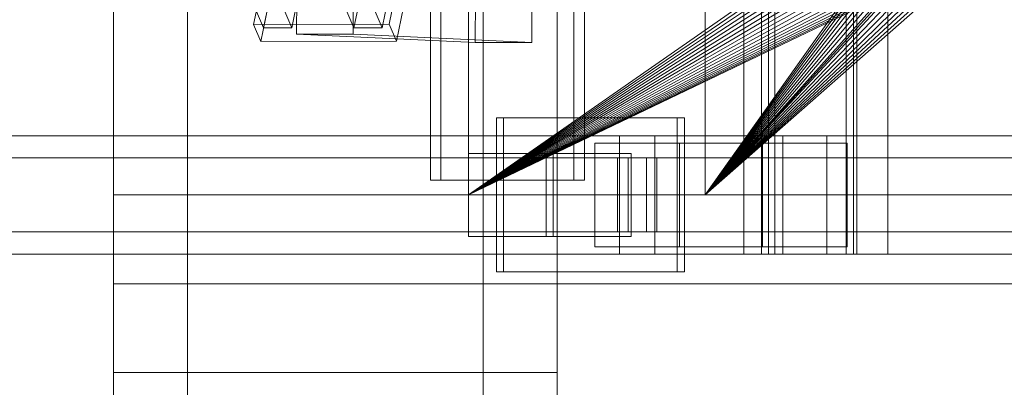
# Model space of a CAD drawing. Header units: millimetres. Extents: x -4738 to 65662, y -68080 to 6847.
# Tile 621 of 656: x 23718 to 24051, y -18495 to -18371. Entities that reach past the tile are written whole.
import ezdxf

# ---------------------------------------------------------------- set-up
doc = ezdxf.new("R2010")
doc.units = ezdxf.units.MM
for name, color, linetype, lineweight in [('COTAS_O', 1, 'Continuous', 0), ('superior_briquetadora', 7, 'Continuous', 0), ('superior_C02', 7, 'Continuous', 0)]:
    doc.layers.add(name, color=color, linetype=linetype, lineweight=lineweight)
doc.dimstyles.new('R19_100', dxfattribs={"dimtxt": 250, "dimasz": 150, "dimexe": 150, "dimexo": 80, "dimgap": 100, "dimtad": 1, "dimtih": 1, "dimtoh": 1, "dimdsep": 46, "dimcen": 0.09, "dimadec": 0, "dimazin": 0, "dimtfac": 1, "dimtdec": 4, "dimtofl": 0, "dimtmove": 0, "dimatfit": 3, "dimfxl": 1, "dimtolj": 1, "dimtzin": 0, "dimarcsym": 0})

# ---------------------------------------------------------------- blocks, each defined once
blk = doc.blocks.new('DIM_R30_41')
at = {"layer": 'COTAS_O'}
for p, q in [((23050.07, -17510), (23005.07, -17660)), ((23750.07, -17510), (23050.07, -17510)), ((23050.07, -19480), (23050.07, -17510)), ((23050.07, -17510), (23095.07, -17660)), ((23050.07, -19480), (23005.07, -19330)), ((23050.07, -19480), (23095.07, -19330)), ((23750.07, -19480), (23050.07, -19480))]:
    blk.add_line(p, q, dxfattribs=at)
blk.add_text('1970 O', height=250, rotation=90, dxfattribs=at).set_placement((22950.07, -18495))

msp = doc.modelspace()

# ---------------------------------------------------------------- linework, layer by layer
at = {"layer": 'superior_briquetadora'}
for p, q in [((23750.067, -18490), (23750.067, -17510)), ((23750.067, -19330), (23750.067, -17660)), ((23775.067, -18720.639), (23775.067, -17660)), ((23775.067, -18674.804), (23775.067, -17660)), ((23875.067, -18720.639), (23875.067, -17660)), ((23875.067, -18674.804), (23875.067, -17660)), ((23900.067, -19330), (23900.067, -17660)), ((23900.067, -18490), (23900.067, -17660)), ((23750.067, -18430), (23750.067, -18210)), ((23870.067, -18430), (23870.067, -18210)), ((23900.067, -18430), (23900.067, -18210)), ((23950.067, -18430), (23950.067, -18210)), ((23950.067, -18430), (24150.067, -18210)), ((23870.067, -18223.45), (23870.067, -18430)), ((23750.067, -18430), (23750.067, -18320)), ((24028.067, -18320), (23870.067, -18430)), ((23950.067, -18430), (24028.067, -18320)), ((24028.173, -18322.156), (23870.067, -18430)), ((24028.49, -18324.292), (23870.067, -18430)), ((23950.067, -18430), (24028.173, -18322.156)), ((23950.067, -18430), (24028.49, -18324.292)), ((24029.015, -18326.386), (23870.067, -18430)), ((23950.067, -18430), (24029.015, -18326.386)), ((24029.742, -18328.419), (23870.067, -18430)), ((24030.665, -18330.371), (23870.067, -18430)), ((23950.067, -18430), (24029.742, -18328.419)), ((23950.067, -18430), (24030.665, -18330.371)), ((24031.775, -18332.223), (23870.067, -18430)), ((24033.061, -18333.957), (23870.067, -18430)), ((23950.067, -18430), (24031.775, -18332.223)), ((23950.067, -18430), (24033.061, -18333.957)), ((24034.511, -18335.556), (23870.067, -18430)), ((24036.111, -18337.006), (23870.067, -18430)), ((23950.067, -18430), (24034.511, -18335.556)), ((24036.111, -18337.006), (23950.067, -18430)), ((24037.845, -18338.292), (23870.067, -18430)), ((24039.697, -18339.402), (23870.067, -18430)), ((24041.648, -18340.325), (23870.067, -18430)), ((24043.681, -18341.053), (23870.067, -18430)), ((24037.845, -18338.292), (23950.067, -18430)), ((24039.697, -18339.402), (23950.067, -18430)), ((24041.648, -18340.325), (23950.067, -18430)), ((24043.681, -18341.053), (23950.067, -18430)), ((24054.359, -18341.577), (23870.067, -18430)), ((24045.775, -18341.577), (23870.067, -18430)), ((24052.224, -18341.894), (23870.067, -18430)), ((24047.911, -18341.894), (23870.067, -18430)), ((24050.067, -18342), (23870.067, -18430)), ((24045.775, -18341.577), (23950.067, -18430)), ((24047.911, -18341.894), (23950.067, -18430)), ((24050.067, -18342), (23950.067, -18430)), ((23750.067, -18460), (23750.067, -18430)), ((23750.067, -18430), (23900.067, -18430)), ((23750.067, -18430), (25950.067, -18430)), ((23870.067, -18430), (24150.067, -18430)), ((24350.067, -18430), (23870.067, -18430)), ((23870.067, -18430), (23950.067, -18430)), ((23870.067, -18430), (23879.479, -18430)), ((25830.067, -18430), (23870.067, -18430)), ((23950.067, -18430), (23879.479, -18430)), ((23879.479, -18430), (23880.462, -18430)), ((23950.067, -18430), (23880.462, -18430)), ((23880.462, -18430), (23886.973, -18430)), ((23950.067, -18430), (23886.973, -18430)), ((23886.973, -18430), (23929.237, -18430)), ((23900.067, -18460), (23900.067, -18430)), ((23900.067, -18430), (25800.067, -18430)), ((24150.067, -18430), (23929.237, -18430)), ((23929.237, -18430), (23954.067, -18430)), ((24150.067, -18430), (23950.067, -18430)), ((23954.067, -18430), (24230.067, -18430)), ((23954.067, -18430), (25456.734, -18430)), ((23750.067, -19480), (23750.067, -18460)), ((23750.067, -18460), (23900.067, -18460)), ((23750.067, -18460), (25950.067, -18460)), ((23900.067, -19330), (23900.067, -18460)), ((23900.067, -18460), (25800.067, -18460)), ((23750.067, -18490), (23900.067, -18490))]:
    msp.add_line(p, q, dxfattribs=at)
at = {"layer": 'superior_C02'}
for p, q in [((23963.136, -17550), (23963.136, -18450)), ((23973.568, -18450), (23973.568, -17550)), ((24001.318, -18450), (24001.318, -17550)), ((24011.75, -17550), (24011.75, -18450)), ((23857.171, -17575), (23857.171, -18425)), ((23860.748, -18425), (23860.748, -17575)), ((23905.662, -18425), (23905.662, -17575)), ((23909.239, -17575), (23909.239, -18425)), ((23969.109, -18310), (23969.109, -18450)), ((23971.493, -18450), (23971.493, -18310)), ((23997.745, -18450), (23997.745, -18310)), ((24000.129, -18310), (24000.129, -18450)), ((23789.048, -18346.02), (23800.799, -18373.551)), ((23810.344, -18373.539), (23798.594, -18346.008)), ((23819.594, -18345.981), (23831.344, -18373.513)), ((23840.89, -18373.501), (23829.139, -18345.969)), ((23812.037, -18357.646), (23811.961, -18375.644)), ((23831.052, -18375.644), (23831.128, -18357.646)), ((23799.826, -18360.939), (23797.445, -18372.408)), ((23843.264, -18372.35), (23845.644, -18360.882)), ((23872.354, -18378.512), (23872.43, -18360.514)), ((23891.521, -18360.514), (23891.445, -18378.512)), ((23800.799, -18373.551), (23803.179, -18362.083)), ((23812.724, -18362.071), (23810.344, -18373.539)), ((23831.344, -18373.513), (23833.724, -18362.045)), ((23843.27, -18362.033), (23840.89, -18373.501)), ((23799.893, -18378.143), (23802.274, -18366.675)), ((23848.092, -18366.618), (23845.712, -18378.086)), ((23797.445, -18372.408), (23843.264, -18372.35)), ((23797.445, -18372.408), (23799.893, -18378.143)), ((23810.344, -18373.539), (23800.799, -18373.551)), ((23840.89, -18373.501), (23831.344, -18373.513)), ((23845.712, -18378.086), (23843.264, -18372.35)), ((23811.961, -18375.644), (23831.052, -18375.644)), ((23872.354, -18378.512), (23811.961, -18375.644)), ((23891.445, -18378.512), (23831.052, -18375.644)), ((23845.712, -18378.086), (23799.893, -18378.143)), ((23891.445, -18378.512), (23872.354, -18378.512)), ((23940.636, -18404), (23879.545, -18404)), ((23879.545, -18404), (23879.545, -18456)), ((23881.929, -18404), (23879.545, -18404)), ((23881.929, -18456), (23881.929, -18404)), ((23881.929, -18404), (23943.02, -18404)), ((23940.636, -18456), (23940.636, -18404)), ((23940.636, -18404), (23943.02, -18404)), ((23943.02, -18404), (23943.02, -18456)), ((23921.126, -18410), (22775.666, -18410)), ((22787.589, -18410), (23933.048, -18410)), ((23976.266, -18410), (22830.806, -18410)), ((22845.709, -18410), (23991.168, -18410)), ((23921.126, -18410), (23921.126, -18450)), ((23933.048, -18410), (23921.126, -18410)), ((24245.673, -18410), (23921.126, -18410)), ((23933.048, -18450), (23933.048, -18410)), ((23933.048, -18410), (24257.595, -18410)), ((23976.266, -18410), (23976.266, -18450)), ((23991.168, -18410), (23976.266, -18410)), ((24300.813, -18410), (23976.266, -18410)), ((23991.168, -18450), (23991.168, -18410)), ((23991.168, -18410), (24315.715, -18410)), ((23941.405, -18412.5), (23912.769, -18412.5)), ((23912.769, -18412.5), (23912.769, -18447.5)), ((23969.399, -18412.5), (23912.769, -18412.5)), ((23941.405, -18447.5), (23941.405, -18412.5)), ((23941.405, -18412.5), (23998.035, -18412.5)), ((23969.399, -18447.5), (23969.399, -18412.5)), ((23969.399, -18412.5), (23998.035, -18412.5)), ((23998.035, -18412.5), (23998.035, -18447.5)), ((23920.432, -18417.5), (22831.602, -18417.5)), ((22844.912, -18417.5), (23933.742, -18417.5)), ((23898.716, -18416), (23870.079, -18416)), ((23870.079, -18416), (23870.079, -18444)), ((23896.368, -18416), (23870.079, -18416)), ((23896.368, -18444), (23896.368, -18416)), ((23896.368, -18416), (23925.005, -18416)), ((23898.716, -18444), (23898.716, -18416)), ((23898.716, -18416), (23925.005, -18416)), ((23920.432, -18417.5), (23920.432, -18442.5)), ((23933.742, -18417.5), (23920.432, -18417.5)), ((23930.169, -18417.5), (23924.005, -18417.5)), ((23924.005, -18417.5), (23924.005, -18442.5)), ((23924.005, -18417.5), (24305.182, -18417.5)), ((23925.005, -18416), (23925.005, -18444)), ((23930.169, -18442.5), (23930.169, -18417.5)), ((24311.346, -18417.5), (23930.169, -18417.5)), ((23933.742, -18442.5), (23933.742, -18417.5)), ((23857.171, -18425), (23905.662, -18425)), ((23857.171, -18425), (23860.748, -18425)), ((23909.239, -18425), (23860.748, -18425)), ((23909.239, -18425), (23905.662, -18425)), ((22831.602, -18442.5), (23920.432, -18442.5)), ((22844.912, -18442.5), (23933.742, -18442.5)), ((23870.079, -18444), (23898.716, -18444)), ((23870.079, -18444), (23896.368, -18444)), ((23925.005, -18444), (23896.368, -18444)), ((23925.005, -18444), (23898.716, -18444)), ((23920.432, -18442.5), (23933.742, -18442.5)), ((23924.005, -18442.5), (23930.169, -18442.5)), ((23924.005, -18442.5), (24305.182, -18442.5)), ((23930.169, -18442.5), (24311.346, -18442.5)), ((23912.769, -18447.5), (23941.405, -18447.5)), ((23969.399, -18447.5), (23912.769, -18447.5)), ((23998.035, -18447.5), (23941.405, -18447.5)), ((23998.035, -18447.5), (23969.399, -18447.5)), ((22775.666, -18450), (23921.126, -18450)), ((22787.589, -18450), (23933.048, -18450)), ((22830.806, -18450), (23976.266, -18450)), ((22845.709, -18450), (23991.168, -18450)), ((23921.126, -18450), (23933.048, -18450)), ((23921.126, -18450), (24245.673, -18450)), ((23933.048, -18450), (24257.595, -18450)), ((23963.136, -18450), (24001.318, -18450)), ((23963.136, -18450), (23973.568, -18450)), ((23969.109, -18450), (23997.745, -18450)), ((23969.109, -18450), (23971.493, -18450)), ((24000.129, -18450), (23971.493, -18450)), ((24011.75, -18450), (23973.568, -18450)), ((23976.266, -18450), (23991.168, -18450)), ((23976.266, -18450), (24300.813, -18450)), ((23991.168, -18450), (24315.715, -18450)), ((24000.129, -18450), (23997.745, -18450)), ((24011.75, -18450), (24001.318, -18450)), ((23879.545, -18456), (23940.636, -18456)), ((23879.545, -18456), (23881.929, -18456)), ((23943.02, -18456), (23881.929, -18456)), ((23943.02, -18456), (23940.636, -18456))]:
    msp.add_line(p, q, dxfattribs=at)

# ---------------------------------------------------------------- dimensions: what is measured, and where the dimension line sits
at = {"layer": 'COTAS_O'}
dim = msp.add_aligned_dim(p1=(23750.067, -19480), p2=(23750.067, -17510), distance=700, text='<> O', dimstyle='R19_100', dxfattribs=at)
dim.commit()
dim.dimension.update_dxf_attribs({"geometry": 'DIM_R30_41', "text_midpoint": (23050.067, -18495)})

doc.saveas('drawing.dxf')
